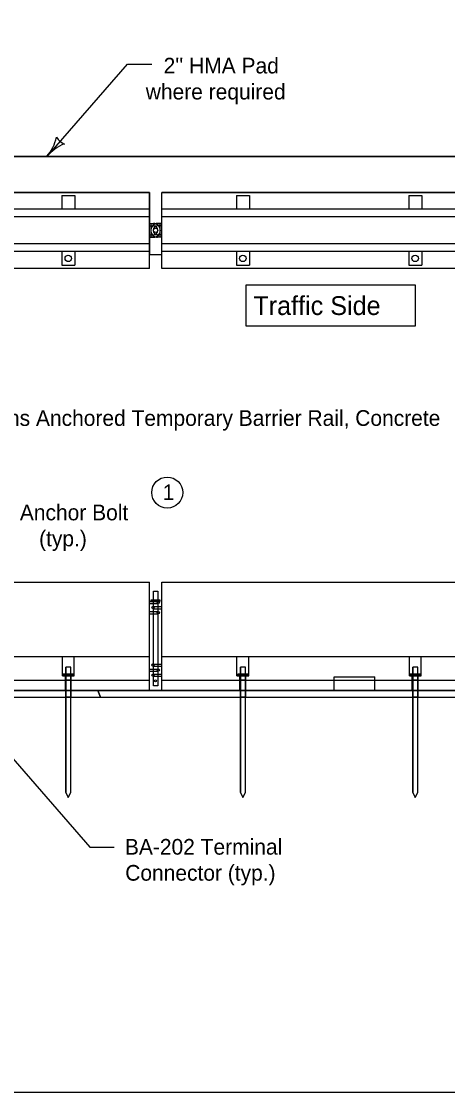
# Model space of a CAD drawing. Extents: x 10028 to 81668, y 3581 to 11018.
# Drawn here: x 21737 to 22150, y 7924 to 8962 of the extents above; entities that cross this region are included whole.
import ezdxf

# ---------------------------------------------------------------- set-up
doc = ezdxf.new("R2010")
doc.units = 0
for name, color, linetype in [('conPaving', 7, 'Continuous'), ('dsnCellsNorthArrow', 7, 'Continuous'), ('dsnTextTabulation', 7, 'Continuous'), ('Level 41', 7, 'Continuous'), ('Level 9', 7, 'Continuous'), ('SheetBorder', 7, 'Continuous')]:
    doc.layers.add(name, color=color, linetype=linetype)

msp = doc.modelspace()

# ---------------------------------------------------------------- linework, layer by layer
at = {"layer": 'conPaving'}
for p, q in [((21779.5, 8313.6), (21693.9, 8313.6)), ((21779.9, 8313.6), (21779.5, 8313.6)), ((21779.9, 8307.1), (21779.9, 8313.6)), ((21784.8, 8313.6), (21784.8, 8307.1)), ((21860.7, 8313.6), (21811, 8313.6)), ((21811, 8313.6), (21813.4, 8307.1)), ((21813.4, 8307.1), (21811, 8313.6)), ((21873.1, 8313.6), (21860.7, 8313.6)), ((21948.7, 8313.6), (21873.1, 8313.6)), ((21949.1, 8313.6), (21948.7, 8313.6)), ((21949.1, 8307.1), (21949.1, 8313.6)), ((21954, 8313.6), (21954, 8307.1)), ((22079.3, 8313.6), (22040, 8313.6)), ((22116.2, 8307.1), (22116.2, 8313.6)), ((22121.1, 8313.6), (22121.1, 8307.1)), ((21617.7, 8307.1), (21779.9, 8307.1)), ((21784.8, 8307.1), (21813.4, 8307.1)), ((21813.4, 8307.1), (21949.1, 8307.1)), ((21954, 8307.1), (22116.2, 8307.1)), ((22121.1, 8307.1), (22283.3, 8307.1))]:
    msp.add_line(p, q, dxfattribs=at)
for points in [[(21811, 8313.6), (21785.2, 8313.6), (21784.8, 8313.6)], [(22040, 8313.6), (21954.3, 8313.6), (21954, 8313.6)], [(22116.2, 8313.6), (22115.8, 8313.6), (22079.3, 8313.6)], [(22282.9, 8313.6), (22197.3, 8313.6), (22157.9, 8313.6), (22121.5, 8313.6), (22121.1, 8313.6)]]:
    msp.add_lwpolyline(points, dxfattribs=at)
at = {"layer": 'dsnTextTabulation'}
for p, q in [((21761.7, 8831), (21839.6, 8920.4)), ((21839.6, 8920.4), (21863.2, 8920.4)), ((21861, 8796.1), (21369.5, 8796.1)), ((21861, 8722.4), (21861, 8796.1)), ((22364.4, 8796.1), (21872.9, 8796.1)), ((21872.9, 8722.4), (21872.9, 8796.1)), ((21861, 8779.8), (21369.5, 8779.8)), ((22364.4, 8779.8), (21872.9, 8779.8)), ((21861, 8772.4), (21369.5, 8772.4)), ((22364.4, 8772.4), (21872.9, 8772.4)), ((21861, 8746.2), (21369.5, 8746.2)), ((21861, 8738.8), (21369.5, 8738.8)), ((22364.4, 8746.2), (21872.9, 8746.2)), ((22364.4, 8738.8), (21872.9, 8738.8)), ((21861, 8722.4), (21369.5, 8722.4)), ((22364.4, 8722.4), (21872.9, 8722.4)), ((21369.5, 8418.5), (21861, 8418.5)), ((21861, 8313.9), (21861, 8418.5)), ((21872.9, 8313.9), (21872.9, 8418.5)), ((21872.9, 8418.5), (22364.4, 8418.5)), ((21369.5, 8346.4), (21861, 8346.4)), ((21639, 8350.1), (21803.2, 8161.8)), ((21872.9, 8346.4), (22364.4, 8346.4)), ((21369.5, 8323.4), (21861, 8323.4)), ((21872.9, 8323.4), (22364.4, 8323.4)), ((22040, 8326.7), (22079.3, 8326.7)), ((22040, 8313.6), (22040, 8323.4)), ((22079.3, 8313.6), (22079.3, 8323.4)), ((21693.9, 8313.6), (21860.7, 8313.6)), ((21873.1, 8313.6), (22040, 8313.6)), ((22079.3, 8313.6), (22157.9, 8313.6)), ((21803.2, 8161.8), (21826.8, 8161.8))]:
    msp.add_line(p, q, dxfattribs=at)
msp.add_circle((21878.2, 8505.3), 15, dxfattribs=at)
for centre, radius, start, end in [((21729.3, 8858.6), 42.5, 319.5664, 347.6389), ((21794, 8803.5), 42.5, 111.4939, 139.5664), ((21784.8, 8858.1), 16.4, 211.833, 247.2997)]:
    msp.add_arc(centre, radius, start, end, dxfattribs=at)
at = {"layer": 'Level 41'}
for p, q in [((21776.1, 8793), (21776.1, 8779.8)), ((21776.1, 8793), (21788.6, 8793)), ((21788.6, 8793), (21788.6, 8779.8)), ((21945.2, 8793), (21957.8, 8793)), ((21945.2, 8793), (21945.2, 8779.8)), ((21957.8, 8793), (21957.8, 8779.8)), ((22112.3, 8793), (22124.9, 8793)), ((22112.3, 8793), (22112.3, 8779.8)), ((22124.9, 8793), (22124.9, 8779.8)), ((21861, 8766), (21864.9, 8766)), ((21861, 8763.6), (21864.9, 8763.6)), ((21872.9, 8766), (21868.9, 8766)), ((21872.9, 8763.6), (21868.9, 8763.6)), ((21861, 8755), (21864.9, 8755)), ((21861, 8752.6), (21864.9, 8752.6)), ((21872.9, 8755), (21868.9, 8755)), ((21872.9, 8752.6), (21868.9, 8752.6)), ((21776.1, 8738.8), (21776.1, 8725.5)), ((21788.6, 8738.8), (21788.6, 8725.5)), ((21945.2, 8738.8), (21945.2, 8725.5)), ((21957.8, 8738.8), (21957.8, 8725.5)), ((22112.3, 8738.8), (22112.3, 8725.5)), ((22124.9, 8738.8), (22124.9, 8725.5)), ((21776.1, 8725.5), (21788.6, 8725.5)), ((21945.2, 8725.5), (21957.8, 8725.5)), ((22112.3, 8725.5), (22124.9, 8725.5)), ((21861, 8399.9), (21869.5, 8399.9)), ((21861, 8397.7), (21869.5, 8397.7)), ((21861, 8390), (21869.5, 8390)), ((21861, 8387.9), (21869.5, 8387.9)), ((21864.4, 8394.9), (21872.9, 8394.9)), ((21864.4, 8392.8), (21872.9, 8392.8)), ((21776.7, 8327.8), (21776.7, 8346.4)), ((21788, 8327.8), (21788, 8346.4)), ((21945.8, 8327.8), (21945.8, 8346.4)), ((21957.2, 8327.8), (21957.2, 8346.4)), ((22113, 8327.8), (22113, 8346.4)), ((22124.3, 8327.8), (22124.3, 8346.4)), ((21861, 8334.3), (21869.5, 8334.3)), ((21864.4, 8339.2), (21872.9, 8339.2)), ((21864.4, 8337.1), (21872.9, 8337.1)), ((21776.7, 8327.8), (21788, 8327.8)), ((21779.5, 8313.6), (21779.5, 8327.8)), ((21785.2, 8313.6), (21785.2, 8327.8)), ((21861, 8332.2), (21869.5, 8332.2)), ((21864.4, 8329.4), (21872.9, 8329.4)), ((21864.4, 8327.3), (21872.9, 8327.3)), ((21945.8, 8327.8), (21957.2, 8327.8)), ((21948.7, 8313.6), (21948.7, 8327.8)), ((21954.3, 8313.6), (21954.3, 8327.8)), ((22113, 8327.8), (22124.3, 8327.8)), ((22115.8, 8313.6), (22115.8, 8327.8)), ((22121.5, 8313.6), (22121.5, 8327.8))]:
    msp.add_line(p, q, dxfattribs=at)
for centre, radius in [((21782.3, 8732.2), 3.15), ((21951.5, 8732.2), 3.15), ((22118.6, 8732.2), 3.15), ((21869.5, 8398.8), 1.06), ((21864.4, 8393.9), 1.06), ((21869.5, 8389), 1.06), ((21864.4, 8338.2), 1.06), ((21869.5, 8333.3), 1.06), ((21864.4, 8328.4), 1.06)]:
    msp.add_circle(centre, radius, dxfattribs=at)
for centre, radius, start, end in [((21868.9, 8759.3), 6.68, 90, 270), ((21868.9, 8759.3), 4.33, 90, 270), ((21864.9, 8759.3), 6.68, 270, 90), ((21864.9, 8759.3), 4.33, 270, 90)]:
    msp.add_arc(centre, radius, start, end, dxfattribs=at)
at = {"layer": 'Level 9'}
for p, q in [((21357.6, 8831), (23377.1, 8831)), ((21858, 8831), (21448, 8831)), ((21448, 8796.1), (21861, 8796.1)), ((21861, 8766), (21864.9, 8766)), ((21862.8, 8765.8), (21871, 8765.8)), ((21862.8, 8752.7), (21862.8, 8765.8)), ((21866.4, 8765.8), (21867.5, 8765.8)), ((21868.9, 8766), (21872.9, 8766)), ((21871, 8765.8), (21871, 8752.7)), ((21864.9, 8752.6), (21861, 8752.6)), ((21871, 8752.7), (21862.8, 8752.7)), ((21867.7, 8752.7), (21866.1, 8752.7)), ((21872.9, 8752.6), (21868.9, 8752.6)), ((21861, 8736), (21872.9, 8736)), ((21861, 8736), (21872.9, 8736)), ((21864.9, 8409.7), (21869, 8409.7)), ((21864.9, 8401.5), (21864.9, 8409.7)), ((21869, 8409.7), (21869, 8401.5)), ((21862.8, 8401.5), (21871, 8401.5)), ((21862.8, 8399.9), (21862.8, 8401.5)), ((21871, 8399.9), (21862.8, 8399.9)), ((21864.9, 8317.9), (21864.9, 8399.9)), ((21869, 8399.9), (21869, 8317.9)), ((21871, 8401.5), (21871, 8399.9)), ((21784.8, 8336), (21779.9, 8336)), ((21779.9, 8336), (21779.9, 8329.4)), ((21784.8, 8336), (21779.9, 8336)), ((21779.9, 8214.8), (21779.9, 8336)), ((21784.8, 8329.4), (21784.8, 8336)), ((21784.8, 8214.8), (21784.8, 8336)), ((21954, 8336), (21949.1, 8336)), ((21949.1, 8336), (21949.1, 8329.4)), ((21954, 8336), (21949.1, 8336)), ((21949.1, 8214.8), (21949.1, 8336)), ((21954, 8329.4), (21954, 8336)), ((21954, 8214.8), (21954, 8336)), ((22121.1, 8336), (22116.2, 8336)), ((22116.2, 8336), (22116.2, 8329.4)), ((22121.1, 8336), (22116.2, 8336)), ((22116.2, 8214.8), (22116.2, 8336)), ((22121.1, 8329.4), (22121.1, 8336)), ((22121.1, 8214.8), (22121.1, 8336)), ((21777.4, 8329.4), (21777.4, 8327.8)), ((21779.9, 8329.4), (21777.4, 8329.4)), ((21777.4, 8327.8), (21777.4, 8329.4)), ((21777.4, 8327.8), (21779.5, 8327.8)), ((21779.5, 8327.8), (21779.9, 8327.8)), ((21784.8, 8329.4), (21779.9, 8329.4)), ((21779.9, 8329.4), (21779.9, 8327.8)), ((21779.9, 8327.8), (21779.9, 8329.4)), ((21779.9, 8329.4), (21784.8, 8329.4)), ((21784.8, 8327.8), (21779.9, 8327.8)), ((21779.9, 8327.8), (21779.9, 8323.4)), ((21779.9, 8327.8), (21784.8, 8327.8)), ((21784.8, 8323.4), (21779.9, 8323.4)), ((21779.9, 8323.4), (21779.9, 8313.6)), ((21779.9, 8323.4), (21784.8, 8323.4)), ((21784.8, 8327.8), (21784.8, 8329.4)), ((21784.8, 8329.4), (21784.8, 8327.8)), ((21784.8, 8323.4), (21784.8, 8327.8)), ((21784.8, 8313.6), (21784.8, 8323.4)), ((21946.6, 8329.4), (21946.6, 8327.8)), ((21949.1, 8329.4), (21946.6, 8329.4)), ((21946.6, 8327.8), (21946.6, 8329.4)), ((21946.6, 8327.8), (21948.7, 8327.8)), ((21948.7, 8327.8), (21949.1, 8327.8)), ((21954, 8329.4), (21949.1, 8329.4)), ((21949.1, 8329.4), (21949.1, 8327.8)), ((21949.1, 8327.8), (21949.1, 8329.4)), ((21949.1, 8329.4), (21954, 8329.4)), ((21954, 8327.8), (21949.1, 8327.8)), ((21949.1, 8327.8), (21949.1, 8323.4)), ((21949.1, 8327.8), (21954, 8327.8)), ((21954, 8323.4), (21949.1, 8323.4)), ((21949.1, 8323.4), (21949.1, 8313.6)), ((21949.1, 8323.4), (21954, 8323.4)), ((21954, 8327.8), (21954, 8329.4)), ((21954, 8329.4), (21954, 8327.8)), ((21954, 8323.4), (21954, 8327.8)), ((21954, 8313.6), (21954, 8323.4)), ((22040, 8323.4), (22040, 8326.7)), ((22040, 8323.4), (22079.3, 8323.4)), ((22079.3, 8323.4), (22079.3, 8326.7)), ((22113.7, 8329.4), (22113.7, 8327.8)), ((22116.2, 8329.4), (22113.7, 8329.4)), ((22113.7, 8327.8), (22113.7, 8329.4)), ((22113.7, 8327.8), (22115.8, 8327.8)), ((22115.8, 8327.8), (22116.2, 8327.8)), ((22121.1, 8329.4), (22116.2, 8329.4)), ((22116.2, 8329.4), (22116.2, 8327.8)), ((22116.2, 8327.8), (22116.2, 8329.4)), ((22116.2, 8329.4), (22121.1, 8329.4)), ((22121.1, 8327.8), (22116.2, 8327.8)), ((22116.2, 8327.8), (22116.2, 8323.4)), ((22116.2, 8327.8), (22121.1, 8327.8)), ((22121.1, 8323.4), (22116.2, 8323.4)), ((22116.2, 8323.4), (22116.2, 8313.6)), ((22116.2, 8323.4), (22121.1, 8323.4)), ((22121.1, 8327.8), (22121.1, 8329.4)), ((22121.1, 8329.4), (22121.1, 8327.8)), ((22121.1, 8323.4), (22121.1, 8327.8)), ((22121.1, 8313.6), (22121.1, 8323.4)), ((21034.4, 8313.6), (23909.2, 8313.6)), ((21784.8, 8313.6), (21779.9, 8313.6)), ((21779.9, 8313.6), (21779.9, 8307.1)), ((21779.9, 8313.6), (21784.8, 8313.6)), ((21784.8, 8307.1), (21784.8, 8313.6)), ((21860.7, 8313.6), (21861, 8313.9)), ((21869, 8317.9), (21864.9, 8317.9)), ((21872.9, 8313.9), (21873.1, 8313.6)), ((21954, 8313.6), (21949.1, 8313.6)), ((21949.1, 8313.6), (21949.1, 8307.1)), ((21949.1, 8313.6), (21954, 8313.6)), ((21954, 8307.1), (21954, 8313.6)), ((22121.1, 8313.6), (22116.2, 8313.6)), ((22116.2, 8313.6), (22116.2, 8307.1)), ((22116.2, 8313.6), (22121.1, 8313.6)), ((22121.1, 8307.1), (22121.1, 8313.6)), ((21357.6, 8307.1), (23377.1, 8307.1)), ((21784.8, 8307.1), (21779.9, 8307.1)), ((21779.9, 8307.1), (21779.9, 8214.8)), ((21779.9, 8307.1), (21784.8, 8307.1)), ((21784.8, 8214.8), (21784.8, 8307.1)), ((21954, 8307.1), (21949.1, 8307.1)), ((21949.1, 8307.1), (21949.1, 8214.8)), ((21949.1, 8307.1), (21954, 8307.1)), ((21954, 8214.8), (21954, 8307.1)), ((22121.1, 8307.1), (22116.2, 8307.1)), ((22116.2, 8307.1), (22116.2, 8214.8)), ((22116.2, 8307.1), (22121.1, 8307.1)), ((22121.1, 8214.8), (22121.1, 8307.1)), ((21779.9, 8214.8), (21782.3, 8209.8)), ((21779.9, 8214.8), (21782.3, 8209.8)), ((21782.3, 8209.8), (21784.8, 8214.8)), ((21782.3, 8209.8), (21784.8, 8214.8)), ((21949.1, 8214.8), (21951.5, 8209.8)), ((21949.1, 8214.8), (21951.5, 8209.8)), ((21951.5, 8209.8), (21954, 8214.8)), ((21951.5, 8209.8), (21954, 8214.8)), ((22116.2, 8214.8), (22118.6, 8209.8)), ((22116.2, 8214.8), (22118.6, 8209.8)), ((22118.6, 8209.8), (22121.1, 8214.8)), ((22118.6, 8209.8), (22121.1, 8214.8))]:
    msp.add_line(p, q, dxfattribs=at)
for points in [[(23377.1, 8831), (22043, 8831), (21858, 8831), (21858, 8831)], [(21858, 8831), (21858, 8831), (21858, 8831)], [(21861, 8796.1), (21861, 8779.8), (21861, 8772.4), (21861, 8766)], [(21872.9, 8766), (21872.9, 8772.4), (21872.9, 8779.8), (21872.9, 8796.1)], [(21872.9, 8796.1), (22043, 8796.1), (22364.4, 8796.1)], [(21861, 8752.6), (21861, 8746.2), (21861, 8738.8), (21861, 8736)], [(21872.9, 8736), (21872.9, 8738.8), (21872.9, 8746.2), (21872.9, 8752.6)], [(21777.4, 8329.4), (21787.3, 8329.4), (21787.3, 8327.8), (21777.4, 8327.8)], [(21787.3, 8327.8), (21787.3, 8329.4), (21784.8, 8329.4)], [(21784.8, 8327.8), (21785.2, 8327.8), (21787.3, 8327.8)], [(21946.6, 8329.4), (21956.4, 8329.4), (21956.4, 8327.8), (21946.6, 8327.8)], [(21956.4, 8327.8), (21956.4, 8329.4), (21954, 8329.4)], [(21954, 8327.8), (21954.3, 8327.8), (21956.4, 8327.8)], [(22113.7, 8329.4), (22123.5, 8329.4), (22123.5, 8327.8), (22113.7, 8327.8)], [(22123.5, 8327.8), (22123.5, 8329.4), (22121.1, 8329.4)], [(22121.1, 8327.8), (22121.5, 8327.8), (22123.5, 8327.8)]]:
    msp.add_lwpolyline(points, dxfattribs=at)
msp.add_lwpolyline([(21954.7, 8706.4), (22118.4, 8706.4), (22118.4, 8666.4), (21954.7, 8666.4)], close=True, dxfattribs=at)
for centre, radius in [((21866.9, 8759.3), 2.05), ((21866.9, 8322.9), 1.02)]:
    msp.add_circle(centre, radius, dxfattribs=at)
for centre, start, end in [((21864.9, 8759.3), 77.6043, 90), ((21868.9, 8759.3), 90, 102.3957), ((21864.9, 8759.3), 270, 280.2309), ((21868.9, 8759.3), 259.7691, 270)]:
    msp.add_arc(centre, 6.68, start, end, dxfattribs=at)
at = {"layer": 'SheetBorder'}
msp.add_lwpolyline([(20932.5, 9944), (24067.5, 9944), (24067.5, 7924), (20932.5, 7924)], close=True, dxfattribs=at)

# ---------------------------------------------------------------- texts
at = {"layer": 'dsnCellsNorthArrow'}
for s, height, p in [("2'' HMA Pad", 15.2, (21874.7, 8911.3)), ('where required', 15.2, (21857.4, 8886.1)), ('Traffic Side', 18.24, (21961.7, 8677.3)), ('4 Sections Anchored Temporary Barrier Rail, Concrete', 15.2, (21650.4, 8569.9)), ('Rail Anchor Bolt', 15.2, (21694.7, 8478.4)), ('(typ.)', 15.2, (21754, 8453.2)), ('BA-202 Terminal', 15.2, (21837.2, 8154.5)), ('Connector (typ.)', 15.2, (21837.5, 8129.3))]:
    msp.add_text(s, height=height, dxfattribs=at).set_placement(p)
at = {"layer": 'dsnTextTabulation'}
msp.add_text('1', height=15.2, dxfattribs=at).set_placement((21873.8, 8498))

doc.saveas('drawing.dxf')
